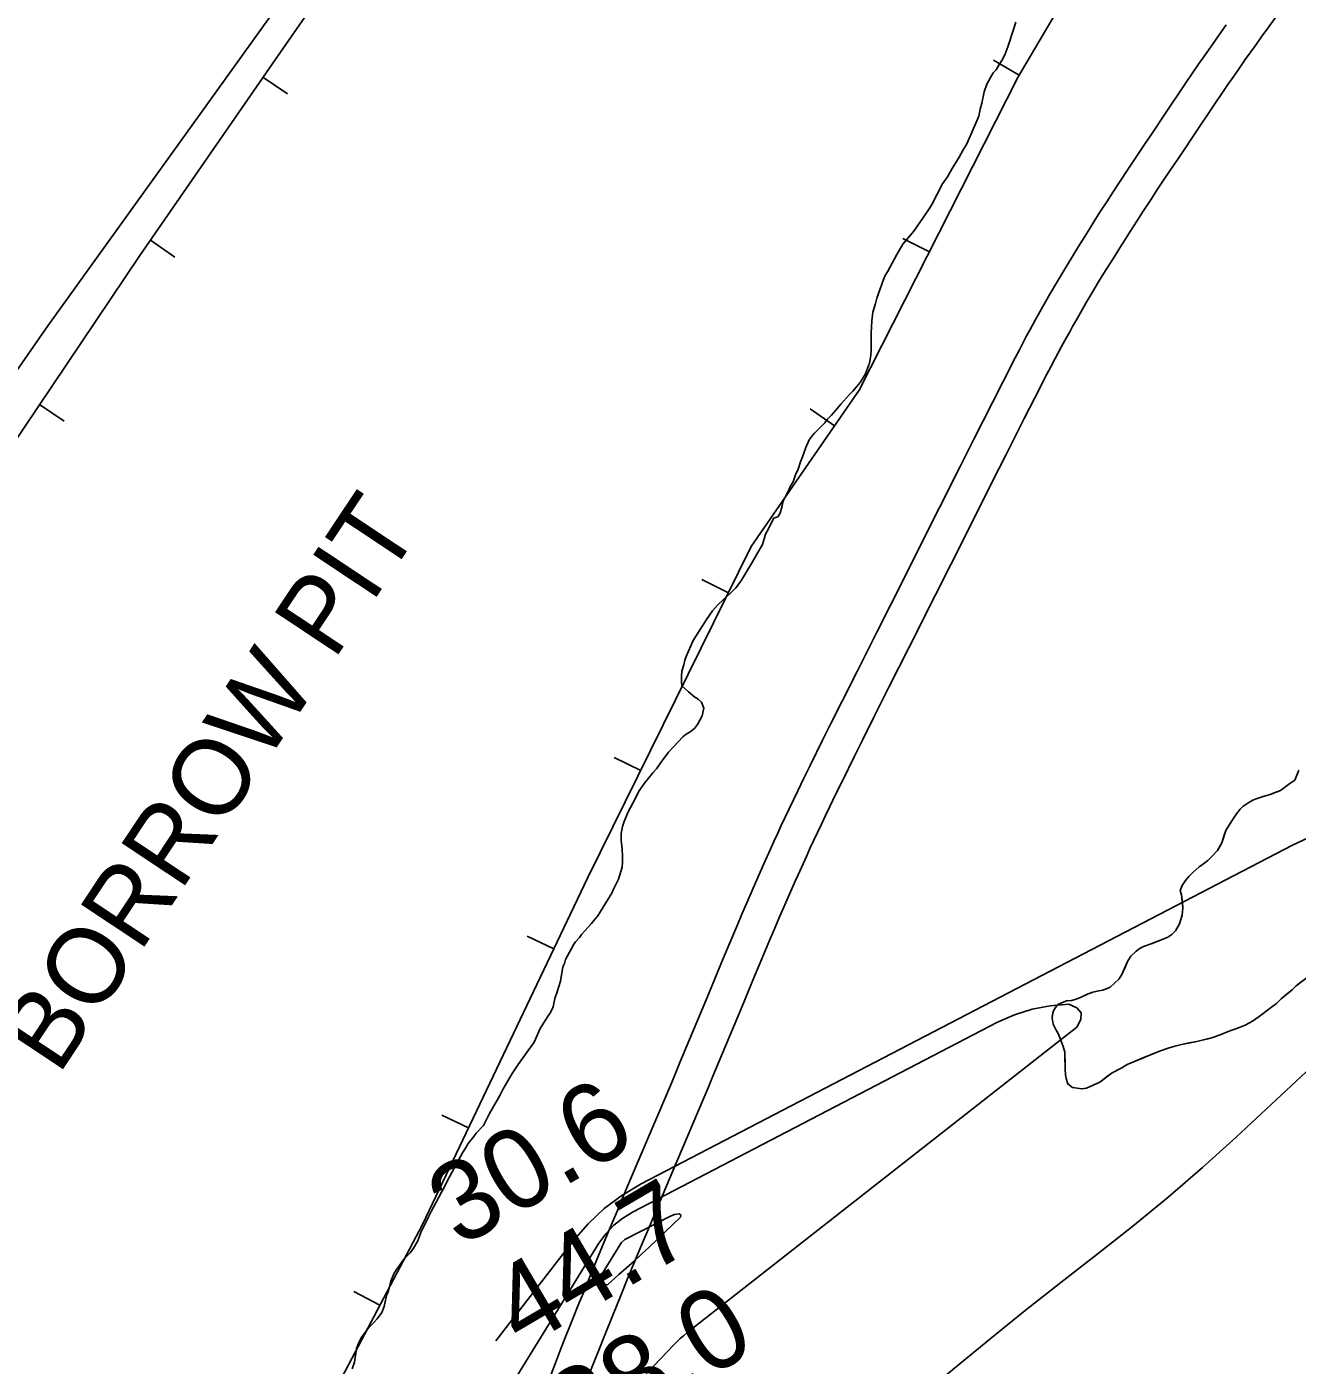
# Model space of a CAD drawing. Extents: x 3177185 to 3215018, y 812988 to 838321.
# Drawn here: x 3199081 to 3200149, y 828290 to 829415 of the extents above; entities that cross this region are included whole.
import ezdxf

# ---------------------------------------------------------------- set-up
doc = ezdxf.new("R2010")
doc.units = 0
for name, color, linetype in [('V-BORW-IDEN', 7, 'Continuous'), ('V-BORW-LINE', 7, 'Continuous'), ('V-LEVE-TOET', 7, 'Continuous'), ('V-RIVR-RANG', 7, 'Continuous'), ('V-ROAD-CNTR', 7, 'Continuous'), ('V-SITE-VEGE', 7, 'Continuous'), ('V-TOPO-MAJR', 7, 'Continuous'), ('V-TOPO-MINR', 7, 'Continuous'), ('V-TOPO-SHOR', 7, 'Continuous')]:
    doc.layers.add(name, color=color, linetype=linetype)

msp = doc.modelspace()

# ---------------------------------------------------------------- linework, layer by layer
at = {"layer": 'V-BORW-LINE'}
for p, q in [((3199915, 829374), (3199893.4, 829386.7)), ((3199915, 829374), (3199893.4, 829386.7)), ((3199279.5, 829372.4), (3199300.1, 829358.2)), ((3199279.5, 829372.4), (3199300.1, 829358.2)), ((3199184.9, 829235.3), (3199205.5, 829221.1)), ((3199184.9, 829235.3), (3199205.5, 829221.1)), ((3199839.5, 829225.5), (3199817.2, 829236.8)), ((3199839.5, 829225.5), (3199817.2, 829236.8)), ((3199091.6, 829097.2), (3199112.4, 829083.3)), ((3199091.6, 829097.2), (3199112.4, 829083.3)), ((3199759.8, 829079.4), (3199739.3, 829093.6)), ((3199759.8, 829079.4), (3199739.3, 829093.6)), ((3199670.6, 828939.1), (3199648.2, 828950.2)), ((3199670.6, 828939.1), (3199648.2, 828950.2)), ((3199596.9, 828789.7), (3199574.5, 828800.8)), ((3199596.9, 828789.7), (3199574.5, 828800.8)), ((3199524, 828639.9), (3199501.4, 828650.7)), ((3199524, 828639.9), (3199501.4, 828650.7)), ((3199452.3, 828489.5), (3199429.7, 828500.3)), ((3199452.3, 828489.5), (3199429.7, 828500.3)), ((3199377.8, 828340.6), (3199355.7, 828352.2)), ((3199377.8, 828340.6), (3199355.7, 828352.2))]:
    msp.add_line(p, q, dxfattribs=at)
for points in [[(3199053, 829040), (3199176.1, 829222.5), (3199289.6, 829386.9), (3199412.4, 829563.5)], [(3199053, 829040), (3199176.1, 829222.5), (3199289.6, 829386.9), (3199412.4, 829563.5)], [(3199412.4, 829563.5), (3199289.6, 829386.9), (3199176.1, 829222.5), (3199053, 829040)], [(3200019.2, 829550.6), (3199914.2, 829372.6), (3199780.5, 829109.4), (3199689.8, 828978), (3199552.3, 828699.4), (3199413.6, 828408.4), (3199267.7, 828131.8), (3199227.3, 828064.2), (3199206.1, 828006.2), (3199166.6, 827959.2), (3199099.3, 827905), (3199056.7, 827887)], [(3200019.2, 829550.6), (3199914.2, 829372.6), (3199780.5, 829109.4), (3199689.8, 828978), (3199552.3, 828699.4), (3199413.6, 828408.4), (3199267.7, 828131.8), (3199227.3, 828064.2), (3199206.1, 828006.2), (3199166.6, 827959.2), (3199099.3, 827905), (3199056.7, 827887)], [(3199056.7, 827887), (3199099.3, 827905), (3199166.6, 827959.2), (3199206.1, 828006.2), (3199227.3, 828064.2), (3199267.7, 828131.8), (3199413.6, 828408.4), (3199552.3, 828699.4), (3199689.8, 828978), (3199780.5, 829109.4), (3199914.2, 829372.6), (3200019.2, 829550.6)]]:
    msp.add_lwpolyline(points, dxfattribs=at)
at = {"layer": 'V-LEVE-TOET'}
for points in [[(3199337.1, 829495.3), (3199226.3, 829340.9), (3199098.8, 829163.4)], [(3198872.5, 828837.6), (3199098.8, 829163.4)]]:
    msp.add_lwpolyline(points, dxfattribs=at)
at = {"layer": 'V-ROAD-CNTR'}
for points in [[(3200130.3, 829422.4), (3200123.9, 829413.5), (3200118.3, 829405.8), (3200113.4, 829398.9), (3200104.9, 829387), (3200098.6, 829378), (3200093.9, 829371.2), (3200090.4, 829366.1), (3200085.2, 829358.5), (3200080, 829350.8), (3200061.1, 829322.8), (3200052.9, 829310.5), (3200045.2, 829299), (3200038, 829288.2), (3200031.3, 829278.1), (3200025, 829268.5), (3200019.2, 829259.6), (3200013.7, 829251.2), (3200008.7, 829243.4), (3200004, 829236), (3199999.6, 829229), (3199995.5, 829222.5), (3199991.7, 829216.4), (3199988.1, 829210.7), (3199984.8, 829205.3), (3199981.7, 829200.2), (3199976, 829190.7), (3199971, 829182.3), (3199966.8, 829174.9), (3199963.1, 829168.5), (3199959.8, 829162.8), (3199957.1, 829157.9), (3199954.7, 829153.5), (3199950.5, 829145.9), (3199947.4, 829140.2), (3199945.1, 829135.9), (3199941.7, 829129.4), (3199938.3, 829122.8), (3199928.1, 829102.9), (3199919.2, 829085.4), (3199903.7, 829054.8), (3199892.1, 829031.8), (3199874.8, 828997.3), (3199857.4, 828962.8), (3199844.6, 828937.4), (3199822.2, 828893), (3199805.5, 828859.7), (3199792.9, 828834.7), (3199783.6, 828815.9), (3199776.6, 828801.9), (3199766.2, 828780.7), (3199761, 828770.2), (3199755.8, 828759.6), (3199752.2, 828752.1), (3199748.7, 828744.8), (3199745.4, 828737.7), (3199742.2, 828730.8), (3199739.1, 828724.2), (3199736.1, 828717.7), (3199733.3, 828711.4), (3199727.8, 828699.2)], [(3200089, 829416.3), (3200080.4, 829404.3), (3200074, 829395.1), (3200069.2, 829388.3), (3200065.7, 829383.1), (3200060.4, 829375.3), (3200055.1, 829367.6), (3200036.2, 829339.5), (3200028, 829327.2), (3200020.2, 829315.6), (3200013, 829304.8), (3200006.3, 829294.6), (3199999.9, 829285), (3199994, 829276), (3199988.6, 829267.5), (3199983.4, 829259.6), (3199978.6, 829252.1), (3199974.2, 829245.1), (3199970, 829238.4), (3199966.2, 829232.2), (3199962.5, 829226.4), (3199959.2, 829220.9), (3199956, 829215.7), (3199950.2, 829206), (3199945.2, 829197.5), (3199940.8, 829190), (3199937, 829183.4), (3199933.7, 829177.6), (3199930.9, 829172.5), (3199928.4, 829168), (3199924.1, 829160.2), (3199920.9, 829154.3), (3199918.6, 829149.9), (3199915.1, 829143.2), (3199911.6, 829136.5), (3199901.4, 829116.5), (3199892.4, 829099), (3199876.9, 829068.3), (3199865.3, 829045.3), (3199848, 829010.8), (3199830.6, 828976.2), (3199817.9, 828950.9), (3199795.5, 828906.5), (3199778.7, 828873.1), (3199766.1, 828848.1), (3199756.7, 828829.3), (3199749.7, 828815.2), (3199739.3, 828794), (3199734, 828783.3), (3199728.9, 828772.7), (3199725.2, 828765.1), (3199721.6, 828757.6), (3199718.2, 828750.5), (3199715, 828743.5), (3199711.9, 828736.7), (3199708.8, 828730.1), (3199706, 828723.8), (3199700.4, 828711.5)], [(3199700.4, 828711.4), (3199695.3, 828699.8), (3199690.5, 828688.9), (3199686.1, 828678.7), (3199682, 828669.1), (3199678.1, 828660.1), (3199671, 828643.2), (3199664.8, 828628.5), (3199654.1, 828602.6), (3199638, 828563.8), (3199629.9, 828544.5), (3199625.8, 828534.8), (3199621.8, 828525.2), (3199595.7, 828463.7), (3199585.9, 828440.6), (3199577.4, 828420.3), (3199569.9, 828402.6), (3199563.5, 828387.1), (3199557.8, 828373.5), (3199553, 828361.6), (3199548.7, 828351.1), (3199545, 828342), (3199538.5, 828325.9), (3199533.7, 828313.9), (3199530.2, 828304.8), (3199524.9, 828291.3), (3199519.6, 828277.6)], [(3199727.8, 828699.3), (3199722.7, 828687.8), (3199718, 828677), (3199713.6, 828666.8), (3199709.6, 828657.3), (3199705.8, 828648.4), (3199698.7, 828631.6), (3199692.5, 828616.9), (3199681.8, 828591.1), (3199665.7, 828552.3), (3199657.6, 828532.9), (3199653.5, 828523.2), (3199649.4, 828513.5), (3199623.3, 828452), (3199613.5, 828428.9), (3199605, 828408.7), (3199597.6, 828391.1), (3199591.2, 828375.6), (3199585.6, 828362.1), (3199580.7, 828350.2), (3199576.5, 828339.8), (3199572.8, 828330.7), (3199566.4, 828314.8), (3199561.6, 828302.8), (3199558.1, 828293.9), (3199552.8, 828280.4)]]:
    msp.add_lwpolyline(points, dxfattribs=at)
at = {"layer": 'V-SITE-VEGE'}
for points in [[(3199909.8, 829411.4), (3199905.4, 829397.7), (3199902.8, 829391.1), (3199900.5, 829386.4), (3199897.8, 829382.4), (3199895.5, 829378.4), (3199893.1, 829376), (3199890.8, 829372), (3199887.8, 829366.3), (3199885.5, 829360), (3199883.5, 829350.3), (3199882.2, 829345.3), (3199880.9, 829339.6), (3199874.9, 829325.2), (3199870.6, 829315.6), (3199867.9, 829311.2), (3199864.6, 829305.2), (3199858.6, 829295.5), (3199854.6, 829288.5), (3199850.6, 829282.8), (3199841.6, 829265.4), (3199840, 829262.4), (3199834.6, 829254.7), (3199826.3, 829243), (3199817.3, 829232), (3199812, 829223.3), (3199804.4, 829208.6), (3199802.4, 829205.6), (3199801, 829202.3), (3199795.4, 829186.6), (3199794.1, 829182.2), (3199792.1, 829174.9), (3199791.1, 829167.5), (3199790.5, 829157.2), (3199790.5, 829142.8), (3199790.2, 829138.5), (3199789.2, 829132.1), (3199785.9, 829123.1), (3199781.2, 829115.8), (3199775.2, 829108.4), (3199772.2, 829105.4), (3199765.2, 829097.7), (3199760.9, 829092.4), (3199756.9, 829088), (3199753.6, 829084.7), (3199751.6, 829082), (3199742.9, 829073.3), (3199740.9, 829071), (3199738.6, 829067.6), (3199735.6, 829061.3), (3199732.9, 829053.3), (3199731.3, 829049.2), (3199729.3, 829042.9), (3199727, 829038.2), (3199725, 829032.2), (3199722.6, 829028.5), (3199721.3, 829025.2), (3199719.3, 829021.8), (3199716.7, 829016.2), (3199716, 829014.2), (3199715.7, 829012.2), (3199714, 829006.1), (3199712, 829002.8), (3199708.8, 829001.8), (3199707.4, 828999.2), (3199704.2, 828992.7), (3199701.9, 828988.4), (3199699.2, 828979.8), (3199694.3, 828971), (3199690.8, 828965.1), (3199681.6, 828949.7), (3199679.6, 828946.9), (3199676.7, 828943.2), (3199672.4, 828938.7), (3199666.6, 828933.6), (3199661.5, 828928.7), (3199657.1, 828923.9), (3199652.2, 828916.8), (3199649.3, 828912.3), (3199646.4, 828907.5), (3199641, 828898.9), (3199635.1, 828885.6), (3199634, 828882.4), (3199633.1, 828878.7), (3199631.6, 828873.3), (3199631.3, 828869), (3199631.3, 828864.7), (3199631.5, 828861), (3199637.2, 828855.9), (3199642.3, 828851.5), (3199645.1, 828849.8), (3199648, 828847.2), (3199649.9, 828842.1), (3199648.5, 828835.8), (3199644.7, 828828.4), (3199642.1, 828825), (3199638.6, 828822.2), (3199635.2, 828820.2), (3199632.3, 828818.2), (3199624.6, 828810), (3199620.2, 828805.2)], [(3199912.1, 829418.4), (3199909.8, 829411.4)], [(3199620.2, 828805.2), (3199615.6, 828798.9), (3199613.9, 828796.4), (3199610.1, 828791.3), (3199607, 828787.9), (3199600.1, 828779.3), (3199595.4, 828772.5), (3199592.3, 828766), (3199586.5, 828755.2), (3199583, 828746.9), (3199581.5, 828742.7), (3199580.6, 828737), (3199580.6, 828731.2), (3199581.4, 828723.8), (3199581.6, 828717.5), (3199581.6, 828712.7), (3199581.3, 828708.7), (3199578.3, 828698.4), (3199574, 828690.2), (3199572.5, 828686.8), (3199569.9, 828682.2), (3199561, 828667.7), (3199558.9, 828665.5), (3199555.5, 828661.2), (3199547.1, 828652.1), (3199545.4, 828649.6), (3199542.2, 828645.9), (3199540.5, 828643.3), (3199535.3, 828634.2), (3199533.8, 828631.1), (3199533, 828627.7), (3199531.5, 828624.9), (3199529.4, 828612.9), (3199528.2, 828608.3), (3199526.8, 828603.8), (3199524.7, 828598.4), (3199523.2, 828591.2), (3199521.2, 828586.4), (3199519.2, 828583.6), (3199512.5, 828573), (3199507.3, 828561.7), (3199499.5, 828550.6), (3199493.8, 828542.9), (3199488.8, 828535.3), (3199481, 828521.9), (3199478.4, 828516.8), (3199469.7, 828501.7), (3199464.7, 828491.6), (3199458.7, 828485), (3199456.6, 828482.4), (3199451.9, 828476.4), (3199449.6, 828472.4), (3199447.2, 828468.5), (3199440.2, 828455.7), (3199434.2, 828444.7), (3199431.9, 828440.1), (3199429.4, 828435.7), (3199424.8, 828426.6), (3199420.9, 828419.4), (3199418.5, 828414.9), (3199415, 828407.2), (3199412.7, 828403), (3199411.3, 828399.5), (3199409.7, 828394.8), (3199406, 828388.6), (3199403.1, 828384.6), (3199399.1, 828380.4), (3199397, 828378.1), (3199394.2, 828374.1), (3199391.8, 828370.7), (3199389.5, 828367), (3199386.9, 828360.8), (3199384.9, 828352.8), (3199383.7, 828349.4), (3199382.5, 828344.8), (3199381.3, 828339.4), (3199379.3, 828334.6), (3199375.5, 828329.2), (3199373, 828326.3), (3199368.3, 828321.8), (3199362.6, 828314.1), (3199359.7, 828308.7), (3199358.2, 828304.2), (3199356.4, 828292.8), (3199354.4, 828287.1)], [(3200150, 828790.2), (3200146.5, 828781.7), (3200142.5, 828778.9), (3200134.4, 828772.9), (3200125.8, 828769.6), (3200119, 828767.6), (3200114.1, 828766), (3200111.2, 828764.8), (3200107.8, 828762.9), (3200102.9, 828759.5), (3200100.6, 828757.2), (3200097.7, 828753.5), (3200093.7, 828747.6), (3200088.5, 828739.3), (3200085.3, 828729.1), (3200081.5, 828722.5), (3200076.9, 828717.7), (3200073.5, 828714.3), (3200069.1, 828710.9), (3200066.3, 828709), (3200060.8, 828704.1), (3200057.4, 828700.7), (3200054.8, 828697.3), (3200051.9, 828693.1), (3200050.1, 828689.1), (3200051.3, 828685.4), (3200052.6, 828674.5), (3200052, 828668.2), (3200049.6, 828661.1), (3200046.2, 828655.2), (3200043.3, 828652), (3200039.8, 828649.8), (3200034.4, 828647.5), (3200025.8, 828644.2), (3200019.5, 828641.9), (3200016.6, 828640.5), (3200013.2, 828638), (3200008.9, 828633.7), (3200006.3, 828629.8), (3200000.8, 828617.8), (3199998.8, 828614.4), (3199991.3, 828607.9), (3199988.4, 828606.5), (3199985, 828605.4), (3199980.4, 828604.3), (3199976.7, 828603.7), (3199973, 828602.3), (3199966.4, 828599), (3199962.1, 828597.3), (3199958.9, 828596.7), (3199954.6, 828596.2), (3199947.5, 828593.1), (3199945.5, 828590.8), (3199943.7, 828588), (3199942.9, 828584.9), (3199942.8, 828581.7), (3199943.6, 828576.6), (3199945.9, 828571.7), (3199947.6, 828568.8), (3199949.3, 828564.8), (3199951.8, 828558), (3199953.2, 828553.1), (3199953.7, 828542.2), (3199953.6, 828538.8), (3199953.9, 828534.2), (3199954.4, 828531.1), (3199955.8, 828526.5), (3199959.8, 828523.4), (3199967.5, 828522.4), (3199971.5, 828523), (3199982.7, 828528), (3199993, 828535.9), (3200001.3, 828539.9), (3200005.6, 828542.7), (3200010.5, 828544.9), (3200032.8, 828553.9), (3200041.1, 828556.7)], [(3200041.1, 828556.7), (3200046.8, 828558.4), (3200051.4, 828559.5), (3200064.3, 828562.2), (3200077.7, 828565.6), (3200085.2, 828568.4), (3200090.6, 828570.6), (3200099.2, 828573.7), (3200104.9, 828575.9), (3200111, 828579.3), (3200116.7, 828583.2), (3200127, 828590.9), (3200131.1, 828594), (3200135.1, 828597.9), (3200144.3, 828605.6), (3200147.7, 828609), (3200151.9, 828612.2)]]:
    msp.add_lwpolyline(points, dxfattribs=at)
at = {"layer": 'V-TOPO-MAJR'}
for points in [[(3199475.2, 828310.7), (3199540.3, 828395), (3199552.7, 828409), (3199566.1, 828421.9), (3199581.1, 828432.8), (3199597.2, 828442.6), (3200144.6, 828727.2), (3200185.2, 828746)], [(3200164.5, 828544.5), (3200097.3, 828481.9), (3200068.9, 828456.3), (3200040, 828431.2), (3200010.4, 828406.9), (3199980.3, 828383.2), (3199950, 828359.8), (3199919.9, 828336.1), (3199890.2, 828312), (3199860.6, 828287.7), (3199745.4, 828191.7), (3199730.9, 828179.1), (3199716.8, 828166.1), (3199703.3, 828152.6), (3199690.2, 828138.6), (3199071.9, 827204.2)]]:
    msp.add_lwpolyline(points, dxfattribs=at)
at = {"layer": 'V-TOPO-MINR'}
for points in [[(3199422.7, 828167.4), (3199561.8, 828392.6), (3199567.7, 828400.6), (3199574.4, 828407.8), (3199582, 828413.8), (3199590.5, 828419.1), (3199896.7, 828578.4), (3199911.1, 828584.6), (3199925.8, 828589.4), (3199941.1, 828592.1), (3199956.7, 828593.4), (3199963.3, 828590.3), (3199967, 828586.2), (3199966.7, 828580.7), (3199963.5, 828574.2), (3199635.7, 828317.3), (3199632.9, 828314.9), (3199630.1, 828312.5)], [(3199591.4, 828377.7), (3199585, 828372), (3199578.6, 828366.3), (3199569.3, 828358.1), (3199565.9, 828357.5), (3199563.5, 828358.1), (3199562.5, 828360.4), (3199562.5, 828363.8), (3199580.2, 828392.4), (3199580.9, 828393.4), (3199583.7, 828395.7), (3199621.8, 828415.5), (3199625.4, 828416.9), (3199629.3, 828417.4), (3199630.2, 828416.9), (3199630.7, 828416.4), (3199630.7, 828415.6), (3199630.4, 828414.7), (3199603.9, 828389.4), (3199597.7, 828383.6), (3199591.4, 828377.7)], [(3199630.1, 828312.5), (3199627.4, 828309.9), (3199624.7, 828307.3), (3199462.4, 828136.7)]]:
    msp.add_lwpolyline(points, dxfattribs=at)
at = {"layer": 'V-TOPO-SHOR'}
for points in [[(3200146.5, 828781.7), (3200142.5, 828778.9), (3200134.4, 828772.9), (3200129.3, 828771), (3200125.8, 828769.6), (3200119, 828767.6), (3200114.1, 828766), (3200111.2, 828764.8), (3200107.8, 828762.9), (3200102.9, 828759.5), (3200100.6, 828757.2), (3200097.7, 828753.5), (3200093.7, 828747.6), (3200090.2, 828742.2), (3200088.5, 828739.3), (3200087.3, 828735.6), (3200085.3, 828729.1), (3200083.5, 828725.9), (3200081.5, 828722.5), (3200076.9, 828717.7), (3200073.5, 828714.3), (3200069.1, 828710.9), (3200066.3, 828709), (3200060.8, 828704.1), (3200057.4, 828700.7), (3200054.8, 828697.3), (3200051.9, 828693.1), (3200050.1, 828689.1), (3200051.3, 828685.4), (3200052.1, 828678.8), (3200052.6, 828674.5), (3200052, 828668.2), (3200049.6, 828661.1), (3200046.2, 828655.2), (3200043.3, 828652), (3200039.8, 828649.8), (3200034.4, 828647.5), (3200030.7, 828646.1), (3200025.8, 828644.2), (3200019.5, 828641.9), (3200016.6, 828640.5), (3200013.2, 828638), (3200008.9, 828633.7), (3200006.3, 828629.8), (3200004.3, 828625.2), (3200000.8, 828617.8), (3199998.8, 828614.4), (3199991.3, 828607.9), (3199988.4, 828606.5), (3199985, 828605.4), (3199980.4, 828604.3), (3199976.7, 828603.7), (3199973, 828602.3), (3199969.2, 828600.4), (3199966.4, 828599), (3199962.1, 828597.3), (3199958.9, 828596.7), (3199954.6, 828596.2), (3199947.5, 828593.1), (3199945.5, 828590.8), (3199943.7, 828588), (3199942.9, 828584.9), (3199942.8, 828581.7), (3199943.6, 828576.6), (3199945.9, 828571.7), (3199947.6, 828568.8), (3199949.3, 828564.8), (3199951.8, 828558), (3199953.2, 828553.1), (3199953.4, 828547.7), (3199953.7, 828542.2), (3199953.6, 828538.8), (3199953.9, 828534.2), (3199954.4, 828531.1), (3199955.8, 828526.5), (3199959.8, 828523.4), (3199967.5, 828522.4), (3199971.5, 828523), (3199977.2, 828525.5), (3199982.7, 828528), (3199986.7, 828531.1), (3199989.3, 828533.1), (3199993, 828535.9), (3200001.3, 828539.9), (3200005.6, 828542.7), (3200010.5, 828544.9), (3200020.2, 828548.9), (3200032.8, 828553.9), (3200041.1, 828556.7), (3200046.8, 828558.4), (3200051.4, 828559.5), (3200057.7, 828560.9), (3200064.3, 828562.2), (3200073.4, 828564.4), (3200077.7, 828565.6), (3200085.2, 828568.4), (3200090.6, 828570.6), (3200099.2, 828573.7), (3200104.9, 828575.9), (3200111, 828579.3), (3200116.7, 828583.2)], [(3200150, 828790.2), (3200146.5, 828781.7)], [(3200116.7, 828583.2), (3200127, 828590.9), (3200131.1, 828594), (3200135.1, 828597.9), (3200140.5, 828602.5), (3200144.3, 828605.6), (3200147.7, 828609), (3200159.5, 828618)]]:
    msp.add_lwpolyline(points, dxfattribs=at)

# ---------------------------------------------------------------- texts
at = {"layer": 'V-BORW-IDEN'}
msp.add_text('BORROW PIT', height=64, rotation=56.4133, dxfattribs=at).set_placement((3199107.6, 828533))
at = {"layer": 'V-RIVR-RANG'}
for s, p in [('30.6', (3199445, 828388.5)), ('44.7', (3199497.4, 828303.3)), ('38.0', (3199545.8, 828215.8))]:
    msp.add_text(s, height=67, rotation=30.4383, dxfattribs=at).set_placement(p)

doc.saveas('drawing.dxf')
